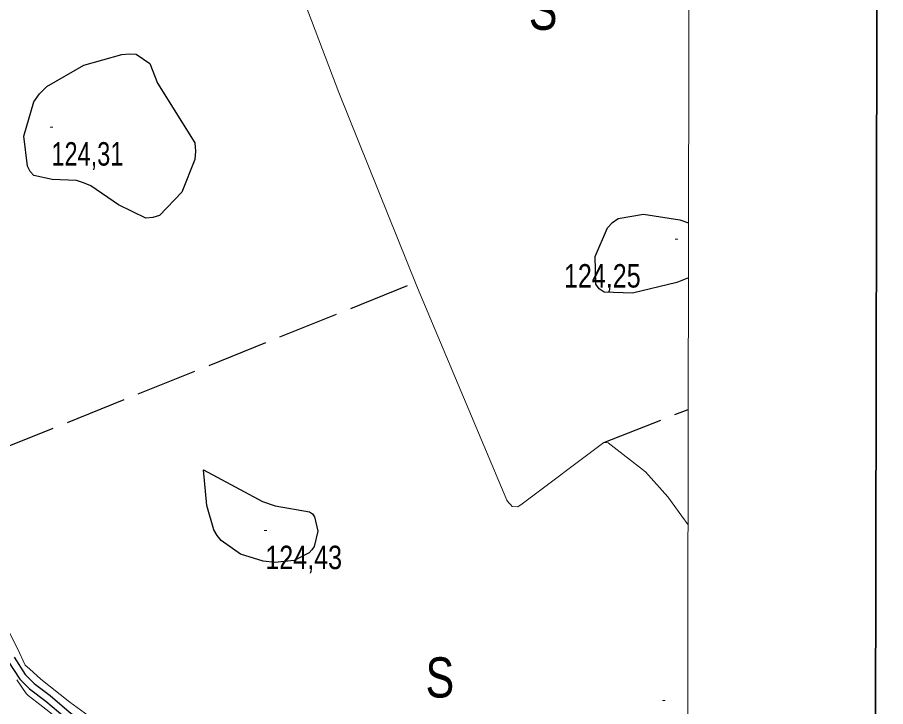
# Model space of a CAD drawing. Extents: x 483847 to 488453, y 4383581 to 4386795.
# Drawn here: x 487428.4 to 487752.5, y 4384533.3 to 4384790.5 of the extents above; entities that cross this region are included whole.
import ezdxf
from ezdxf.enums import TextEntityAlignment as Align

# ---------------------------------------------------------------- set-up
doc = ezdxf.new("R2010")
doc.units = 0
doc.header["$LTSCALE"] = 3.8
doc.linetypes.add('LONG_DASHED', pattern=[7.5, 6, -1.5])
for name, color, linetype, lineweight in [('1', 7, 'Continuous', 13), ('25', 7, 'LONG_DASHED', 25), ('38', 7, 'Continuous', 25), ('51', 7, 'Continuous', 13), ('7', 7, 'Continuous', 13), ('8', 7, 'Continuous', 25)]:
    doc.layers.add(name, color=color, linetype=linetype, lineweight=lineweight)
doc.layers.add('31', color=7, linetype='Continuous')

msp = doc.modelspace()

# ---------------------------------------------------------------- linework, layer by layer
at = {"layer": '1', "lineweight": 35}
msp.add_lwpolyline([(484035.03, 4386519.58), (487752.53, 4386512.52), (487747.86, 4384057.52), (484030.36, 4384064.59)], close=True, dxfattribs=at)
at = {"layer": '1'}
msp.add_lwpolyline([(484105.5, 4386448.1), (487681.9, 4386441.2), (487678, 4384129), (484100.5, 4384135.8)], close=True, dxfattribs=at)
at = {"layer": '25'}
for p, q in [((487394.19, 4384618.12), (487576.99, 4384691.61)), ((487647.34, 4384631.9), (487678.87, 4384644.24))]:
    msp.add_line(p, q, dxfattribs=at)
at = {"layer": '38'}
for points in [[(487424.81, 4384550.4), (487429.24, 4384543.54), (487432.88, 4384539.87), (487438.96, 4384535.31), (487446.07, 4384529.29), (487449.94, 4384526.27), (487454.86, 4384521.42), (487456.35, 4384518.93), (487458.37, 4384515.4), (487459.06, 4384513.29), (487460.36, 4384510.43), (487460.8, 4384509.06), (487460.9, 4384508.56), (487462.62, 4384493.5), (487465.02, 4384462.22), (487469.03, 4384403.35)], [(487427.15, 4384551.7), (487431.34, 4384545.22), (487434.64, 4384541.89), (487440.63, 4384537.4), (487447.75, 4384531.36), (487451.7, 4384528.29), (487456.99, 4384523.09), (487458.66, 4384520.28), (487460.82, 4384516.49), (487461.55, 4384514.27), (487462.86, 4384511.39), (487463.39, 4384509.73), (487463.55, 4384508.98), (487465.28, 4384493.75), (487467.69, 4384462.42), (487471.51, 4384406.25)]]:
    msp.add_lwpolyline(points, dxfattribs=at)
at = {"layer": '51'}
for points in [[(487497.77, 4384891.87), (487512.07, 4384858.28), (487548.44, 4384762.46), (487577.78, 4384689.63), (487611.09, 4384610.29), (487611.68, 4384609.45), (487612.42, 4384608.77), (487613.08, 4384608.01), (487615.18, 4384607.9), (487616.85, 4384608.93), (487647.34, 4384631.9), (487648.99, 4384631.73), (487662.87, 4384620.88), (487671.21, 4384611.53), (487676.44, 4384604.32), (487678.8, 4384601.17)], [(487413.59, 4384584), (487428.41, 4384554.98), (487431.25, 4384548.78), (487432.95, 4384547.33), (487437.17, 4384543.52), (487447.93, 4384534.96), (487454.76, 4384529.91), (487458.83, 4384525.65), (487460, 4384523.91), (487460.44, 4384523.15), (487460.88, 4384522.1), (487461.17, 4384521.57), (487461.83, 4384520.36), (487462.63, 4384518.77), (487463.57, 4384516.13), (487463.86, 4384515.3), (487464.07, 4384514.47), (487464.22, 4384514.09), (487464.65, 4384513.19), (487464.94, 4384512.51), (487465.31, 4384511.75), (487465.96, 4384509.87), (487471.79, 4384440.23), (487473.6, 4384404.56)], [(487428.24, 4384543.27), (487431.62, 4384538.2), (487432.43, 4384537.44), (487435.62, 4384534.91), (487440.08, 4384531.47), (487443.93, 4384528.19), (487446.22, 4384525.76), (487447.41, 4384524.92), (487448.75, 4384523.85), (487450.37, 4384522.17), (487451.18, 4384520.96), (487451.99, 4384519.82), (487454.06, 4384517.32), (487455.53, 4384515.57), (487456.49, 4384514.06), (487457.14, 4384512.55), (487458, 4384510.06), (487458.92, 4384505.92), (487459.48, 4384502.91), (487460.03, 4384499.67), (487460.27, 4384495.39), (487461.28, 4384487.35), (487462.66, 4384473.82), (487467.33, 4384411.93)]]:
    msp.add_lwpolyline(points, dxfattribs=at)
at = {"layer": '7'}
for p, q in [((487440.6, 4384749.59), (487441.6, 4384749.59)), ((487673.97, 4384707.75), (487674.97, 4384707.75)), ((487520.46, 4384598.97), (487521.46, 4384598.97)), ((487669.25, 4384535.61), (487670.25, 4384535.61))]:
    msp.add_line(p, q, dxfattribs=at)
at = {"layer": '8'}
for points in [[(487480.73, 4384765.93), (487494.69, 4384743.71), (487494.87, 4384740.66), (487494.6, 4384737.51), (487489.8, 4384725.25), (487481.44, 4384716.65), (487478.92, 4384715.8), (487476.31, 4384715.63), (487466.13, 4384720.53), (487455.78, 4384727.62), (487453.06, 4384728.82), (487450.4, 4384729.69), (487441.35, 4384730.09), (487434.48, 4384731.49), (487433.21, 4384733), (487432.2, 4384734.99), (487430.85, 4384746.24), (487434.52, 4384759.06), (487436.69, 4384762.05), (487439.36, 4384764.79), (487453.17, 4384772.69), (487467.34, 4384776.63), (487470.24, 4384776.88), (487472.69, 4384776.77), (487477.85, 4384773.34)], [(487497.84, 4384621.71), (487519.92, 4384609.82), (487524.58, 4384608.26), (487537.49, 4384605.99), (487538.53, 4384605.18), (487539.35, 4384604.16), (487540.61, 4384598.78), (487539.19, 4384593.01), (487538.32, 4384591.75), (487537.26, 4384590.64), (487531.73, 4384587.81), (487524.49, 4384587.04), (487520.15, 4384587.57), (487511.71, 4384590.23), (487504.42, 4384595.31), (487502.94, 4384597.18), (487501.69, 4384599.24), (487499.14, 4384608.38)]]:
    msp.add_lwpolyline(points, close=True, dxfattribs=at)
msp.add_lwpolyline([(487678.95, 4384693.33), (487674.57, 4384691.63), (487658.04, 4384687.66), (487647.4, 4384688), (487645.63, 4384689.24), (487644.38, 4384690.97), (487644.1, 4384701.35), (487648.74, 4384712.05), (487650.58, 4384713.98), (487652.66, 4384715.46), (487662.19, 4384717.1), (487675.76, 4384714.92), (487678.99, 4384713.84)], dxfattribs=at)

# ---------------------------------------------------------------- texts
at = {"layer": '31', "width": 0.8}
for p in [(487624.67, 4384785.9), (487586.12, 4384536.68)]:
    msp.add_text('S', height=15, dxfattribs=at).set_placement(p, align=Align.CENTER)
at = {"layer": '7'}
for s, width, p in [('124,31', 0.75, (487441.1, 4384735.22)), ('124,25', 0.8, (487632.44, 4384689.7)), ('124,43', 0.8, (487520.96, 4384584.6))]:
    msp.add_text(s, height=8.75, dxfattribs=dict(at, width=width)).set_placement(p)

doc.saveas('drawing.dxf')
